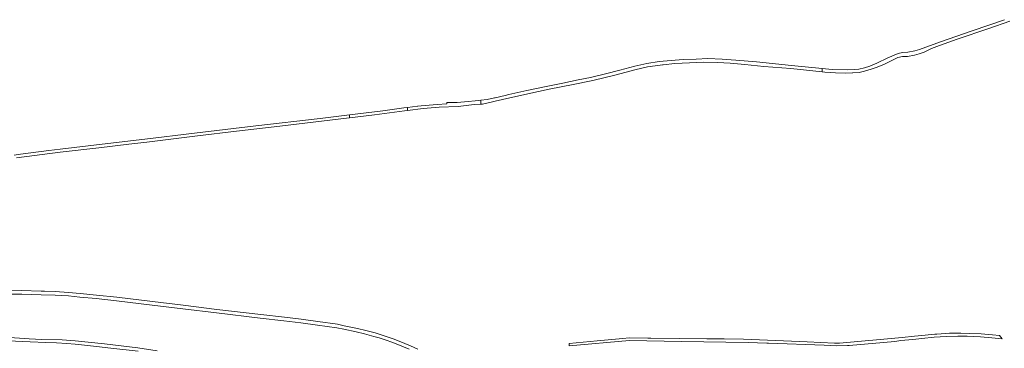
# Model space of a CAD drawing. Extents: x 146402 to 164798, y 455483 to 464134.
# Tile 518 of 575: x 157579 to 158450, y 462061 to 462351. Entities that reach past the tile are written whole.
import ezdxf

# ---------------------------------------------------------------- set-up
doc = ezdxf.new("R2010")
doc.units = 0
doc.header["$LTSCALE"] = 0.2
for name, color, linetype, lineweight in [('B-XX-VH-VERHARDING_ASFALT-GV', 252, 'CONTINUOUS', 18), ('B-XX-VH-VERHARDING_BETONSTRAATSTEEN-GV', 252, 'CONTINUOUS', 18), ('B-XX-VH-VERHARDING_FUNDERING_ZAND-GV', 252, 'CONTINUOUS', 18)]:
    doc.layers.add(name, color=color, linetype=linetype, lineweight=lineweight)

msp = doc.modelspace()

# ---------------------------------------------------------------- linework, layer by layer
at = {"layer": 'B-XX-VH-VERHARDING_ASFALT-GV'}
for points in [[(158450.653, 462350.936), (158422.138, 462341.073), (158393.976, 462331.509), (158375.316, 462324.496), (158371.351, 462323.295), (158364.954, 462322.205), (158360.506, 462322.015), (158356.56, 462321.177), (158347.257, 462317.369), (158337.62, 462312.5), (158331.336, 462309.84), (158326.834, 462308.534), (158321.587, 462307.343), (158317.474, 462306.834), (158311.621, 462306.538), (158298.066, 462307.017), (158289.295, 462307.878), (158289.343, 462304.892), (158291.505, 462304.673), (158300.944, 462303.971), (158309.647, 462303.787), (158315.99, 462303.955), (158316.353, 462303.965), (158321.9, 462304.388), (158326.846, 462305.421), (158332.594, 462307.121), (158337.149, 462308.64), (158343.71, 462311.412), (158356.177, 462317.401), (158360.254, 462318.338), (158364.702, 462318.528), (158371.099, 462319.618), (158375.064, 462320.819), (158379.429, 462322.367), (158385.915, 462325.474), (158393.136, 462328.036), (158408.847, 462333.609), (158436.781, 462343.084), (158455.346, 462349.624)], [(157931.491, 462059.879), (157924.918, 462062.702), (157914.895, 462066.872), (157909.774, 462069.021), (157893.656, 462074.056), (157885.576, 462076.189), (157878.149, 462078.052), (157866.279, 462080.501), (157860.296, 462081.747), (157843.101, 462084.177), (157828.244, 462086.217), (157813.369, 462088.161), (157792.479, 462090.289), (157753.755, 462094.945), (157723.969, 462098.528), (157696.793, 462101.999), (157665.191, 462105.609), (157647.282, 462107.463), (157632.765, 462108.851), (157622.256, 462109.937), (157610.487, 462110.798), (157601.08, 462110.978), (157598.08, 462110.889), (157580.855, 462111.494), (157550.837, 462111.307)], [(157551.097, 462108.457), (157580.946, 462108.345), (157598.171, 462107.742), (157610.578, 462107.551), (157622.346, 462106.79), (157632.374, 462105.676), (157646.903, 462104.387), (157664.799, 462102.434), (157696.389, 462098.725), (157723.577, 462095.353), (157753.357, 462091.72), (157792.086, 462087.113), (157812.97, 462084.936), (157827.846, 462082.993), (157842.709, 462081.001), (157859.904, 462078.571), (157865.886, 462077.326), (157876.972, 462075.024), (157884.4, 462073.16), (157892.497, 462071.074), (157897.388, 462069.71), (157903.546, 462067.747), (157908.542, 462065.853), (157913.735, 462063.89), (157923.759, 462059.72)]]:
    msp.add_lwpolyline(points, dxfattribs=at)
msp.add_lwpolyline([(158200.802, 462316.034), (158188.209, 462316.539), (158177.87, 462316.141), (158166.161, 462315.697), (158155.688, 462314.899), (158145.136, 462313.952), (158134.09, 462312.287), (158123.478, 462309.733), (158110.143, 462306.259), (158097.517, 462303.021), (158084.202, 462299.873), (158073.446, 462297.674), (158059.689, 462294.989), (158043.619, 462291.727), (158027.886, 462288.356), (158011.985, 462284.789), (158008.823, 462284.061), (158000, 462282.03), (157999.875, 462282), (157999.471, 462281.901), (157992.784, 462280.37), (157987.302, 462279.715), (157987.303, 462279.59), (157987.334, 462276.426), (157987.335, 462276.301), (157988.73, 462276.36), (157996.354, 462278.14), (157999.875, 462279.001), (158000, 462279.032), (158006.399, 462280.514), (158028.889, 462285.444), (158047.753, 462289.473), (158068.973, 462293.752), (158084.797, 462296.926), (158093.802, 462298.964), (158106.987, 462302.208), (158123.571, 462306.564), (158134.614, 462309.26), (158145.846, 462310.845), (158147.888, 462311.063), (158148.136, 462311.106), (158148.471, 462311.126), (158158.883, 462312.239), (158171.767, 462312.908), (158184.269, 462313.41), (158196.676, 462313.009), (158207.925, 462312.507), (158220.767, 462311.343), (158237.532, 462309.689), (158261.575, 462307.702), (158289.343, 462304.892), (158289.295, 462307.878), (158262.209, 462310.536), (158231.173, 462313.625), (158212.874, 462315.263)], close=True, dxfattribs=at)
at = {"layer": 'B-XX-VH-VERHARDING_BETONSTRAATSTEEN-GV'}
for points in [[(157922.339, 462273.222), (157922.339, 462273.346), (157919.167, 462272.955), (157900.406, 462270.543), (157871.115, 462266.891), (157871.115, 462266.766), (157871.105, 462264.278), (157871.105, 462264.153), (157893.056, 462266.978), (157919.603, 462270.366), (157922.329, 462270.695), (157922.329, 462270.821)], [(157987.303, 462279.59), (157987.302, 462279.715), (157985.366, 462279.483), (157972.888, 462278.3), (157966.151, 462277.845), (157957.148, 462277.681), (157957.293, 462276.696), (157948.499, 462275.959), (157934.418, 462274.853), (157931.545, 462274.483), (157931.247, 462274.446), (157922.339, 462273.346), (157922.339, 462273.222), (157922.329, 462270.821), (157922.329, 462270.695), (157936.072, 462272.357), (157950.269, 462273.559), (157967.216, 462274.377), (157981.233, 462276.042), (157987.335, 462276.301), (157987.334, 462276.426)], [(158419.829, 462073.558), (158411.863, 462073.793), (158401.882, 462073.75), (158390.816, 462073.117), (158388.923, 462072.959), (158385.748, 462072.694), (158380.457, 462072.252), (158370.949, 462071.221), (158360.107, 462070.084), (158304.679, 462065.125), (158300.087, 462065.151), (158275.999, 462066.268), (158255.203, 462067.059), (158240.864, 462067.703), (158219.565, 462068.469), (158202.579, 462068.749), (158187.127, 462068.813), (158163.208, 462069.109), (158137.756, 462069.514), (158135.052, 462069.537), (158118.484, 462069.68), (158112.889, 462069.161), (158090.164, 462067.054), (158065.398, 462064.758), (158065.486, 462062.649), (158118.89, 462067.274), (158164.866, 462066.556), (158223.777, 462065.637), (158240.298, 462065.03), (158241.81, 462064.975), (158291.136, 462063.162), (158301.652, 462062.776), (158311.666, 462062.921), (158313.148, 462062.942), (158343.514, 462065.716), (158353.673, 462066.644), (158358.999, 462067.262), (158369.647, 462068.262), (158377.37, 462069.197), (158388.434, 462070.21), (158398.882, 462070.836), (158409.276, 462071.225), (158413.255, 462071.166), (158417.71, 462071.167), (158429.423, 462070.689), (158439.501, 462069.899), (158448.619, 462068.832), (158446.313, 462071.916), (158439.878, 462072.479), (158430.095, 462073.166)]]:
    msp.add_lwpolyline(points, close=True, dxfattribs=at)
msp.add_lwpolyline([(157576.473, 462228.85), (157615.029, 462233.918), (157649.097, 462237.771), (157675.808, 462240.957), (157691.751, 462242.807), (157736.63, 462248.189), (157771.15, 462252.369), (157809.285, 462256.854), (157838.799, 462260.332), (157868.425, 462263.808), (157871.105, 462264.153), (157871.105, 462264.278), (157871.115, 462266.766), (157871.115, 462266.891), (157845.066, 462263.644), (157788.189, 462257.01), (157733.964, 462250.594), (157689.981, 462245.308), (157652.053, 462240.907), (157614.871, 462236.471), (157604.991, 462235.266), (157579.745, 462232.008), (157574.199, 462231.335)], dxfattribs=at)
at = {"layer": 'B-XX-VH-VERHARDING_FUNDERING_ZAND-GV'}
for points in [[(157700.762, 462058.413), (157683.819, 462060.981), (157654.209, 462064.464), (157628.266, 462067.191), (157616.833, 462067.893), (157598.295, 462068.378), (157593.308, 462068.478), (157587.449, 462068.793), (157574.621, 462069.654), (157560.695, 462070.236), (157548.222, 462070.488), (157542.444, 462070.375), (157533.05, 462069.804), (157526.534, 462069.138), (157524.611, 462069.124), (157521.264, 462070.004), (157516.51, 462070.62), (157513.857, 462070.715), (157509.77, 462070.82), (157502.292, 462075.128), (157503.958, 462058.246)], [(157505.959, 462060.441), (157508.117, 462062.961), (157510.185, 462065.375), (157518.646, 462065.838), (157529.759, 462066.081), (157539.823, 462066.754), (157551.74, 462067.53), (157557.795, 462067.659), (157565.025, 462067.501), (157575.389, 462066.944), (157588.389, 462066.133), (157602.261, 462065.533), (157611.611, 462065.388), (157620.746, 462064.781), (157628.154, 462064.248), (157636.38, 462063.358), (157647.063, 462062.213), (157659.83, 462060.689), (157683.884, 462057.841)]]:
    msp.add_lwpolyline(points, dxfattribs=at)

doc.saveas('drawing.dxf')
